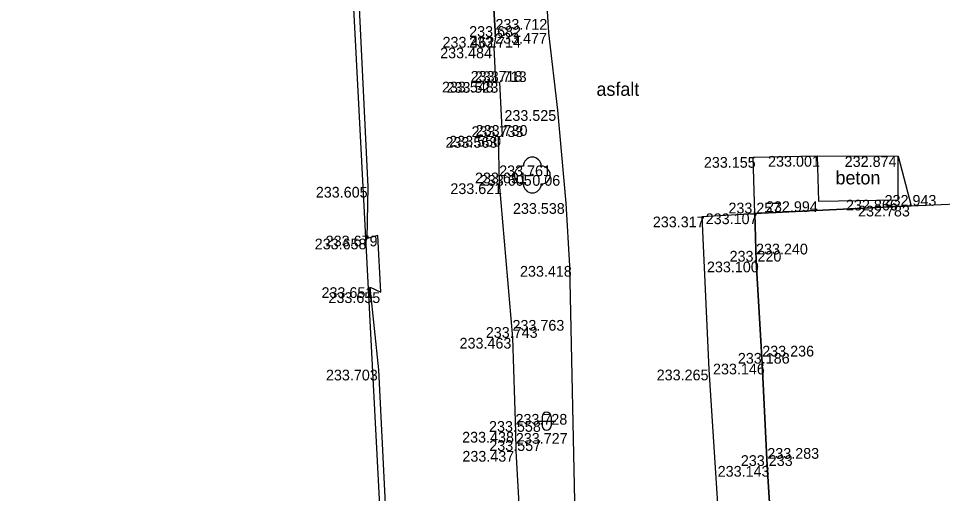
# Model space of a CAD drawing. Extents: x -599516 to -599132, y -1163668 to -1163119.
# Drawn here: x -599515.16 to -599489.3, y -1163255.46 to -1163242.17 of the extents above; entities that cross this region are included whole.
import ezdxf

# ---------------------------------------------------------------- set-up
doc = ezdxf.new("R2010")
doc.units = 0
for name, color, linetype in [('_ZEMERENI OBLAST', 7, 'Continuous'), ('Bod-oznac1', 7, 'Continuous'), ('Bod-oznac2', 7, 'Continuous'), ('Bod-oznac3', 7, 'Continuous'), ('Bod-vyska1', 7, 'Continuous'), ('Bod-vyska2', 7, 'Continuous'), ('Bod-vyska3', 7, 'Continuous'), ('Z_cela-hrobu-dolni-linie', 7, 'Continuous'), ('Z_cela-hrobu-horni-linie', 7, 'Continuous'), ('Z_komunikace', 7, 'Continuous'), ('Z_kultury-znacky', 7, 'Continuous'), ('Z_nove-stromy-prumer-kmene', 7, 'Continuous'), ('Z_popis-budov-povrchu', 7, 'Continuous'), ('Z_stromy-nove-vysazene', 7, 'Continuous'), ('Z_zdi-ohradni', 7, 'Continuous'), ('Z_zpevnene-plochy', 7, 'Continuous')]:
    doc.layers.add(name, color=color, linetype=linetype)

msp = doc.modelspace()

# ---------------------------------------------------------------- linework, layer by layer
at = {"layer": '_ZEMERENI OBLAST'}
msp.add_lwpolyline([(-599246.21, -1163173.61), (-599310.76, -1163161.2), (-599382.471, -1163147.382), (-599418.511, -1163140.298), (-599415.805, -1163126.425), (-599441.73, -1163121.594), (-599445.004, -1163135.25), (-599483.712, -1163127.751), (-599506.25, -1163123.345), (-599510.771, -1163146.476), (-599502.636, -1163301.975), (-599510.038, -1163302.355), (-599510.12, -1163309.17), (-599515.16, -1163309.664), (-599511.204, -1163380.278), (-599506.35, -1163380.56), (-599506.01, -1163391.1), (-599497.946, -1163390.674), (-599491.96, -1163502.01)], dxfattribs=at)
at = {"layer": 'Bod-oznac1'}
for p, q in [((-599501.811, -1163242.683), (-599501.811, -1163242.683)), ((-599500.322, -1163242.571), (-599500.322, -1163242.571)), ((-599501.854, -1163242.982), (-599501.854, -1163242.982)), ((-599501.814, -1163243.937), (-599501.814, -1163243.937)), ((-599501.698, -1163243.946), (-599501.698, -1163243.946)), ((-599500.078, -1163244.732), (-599500.078, -1163244.732)), ((-599501.739, -1163245.484), (-599501.739, -1163245.484)), ((-599501.624, -1163245.451), (-599501.624, -1163245.451)), ((-599494.6, -1163246.044), (-599494.6, -1163246.044)), ((-599492.807, -1163246.014), (-599492.807, -1163246.014)), ((-599490.541, -1163246.02), (-599490.541, -1163246.02)), ((-599500.779, -1163246.547), (-599500.779, -1163246.547)), ((-599501.707, -1163246.779), (-599501.707, -1163246.779)), ((-599505.371, -1163246.878), (-599505.371, -1163246.878)), ((-599499.839, -1163247.333), (-599499.839, -1163247.333)), ((-599492.77, -1163247.282), (-599492.77, -1163247.282)), ((-599490.541, -1163247.238), (-599490.541, -1163247.238)), ((-599490.179, -1163247.406), (-599490.179, -1163247.406)), ((-599496.027, -1163247.709), (-599496.027, -1163247.709)), ((-599494.548, -1163247.621), (-599494.548, -1163247.621)), ((-599505.399, -1163248.326), (-599505.399, -1163248.326)), ((-599505.101, -1163248.243), (-599505.101, -1163248.243)), ((-599499.735, -1163249.09), (-599499.735, -1163249.09)), ((-599494.518, -1163248.968), (-599494.518, -1163248.968)), ((-599505.313, -1163249.686), (-599505.313, -1163249.686)), ((-599505.016, -1163249.827), (-599505.016, -1163249.827)), ((-599501.334, -1163251.101), (-599501.334, -1163251.101)), ((-599505.074, -1163251.992), (-599505.074, -1163251.992)), ((-599495.828, -1163251.99), (-599495.828, -1163251.99)), ((-599494.344, -1163251.823), (-599494.344, -1163251.823)), ((-599501.25, -1163253.73), (-599501.25, -1163253.73)), ((-599501.241, -1163254.264), (-599501.241, -1163254.264)), ((-599494.202, -1163254.684), (-599494.202, -1163254.684))]:
    msp.add_line(p, q, dxfattribs=at)
at = {"layer": 'Bod-oznac2'}
for p, q in [((-599501.811, -1163242.683), (-599501.811, -1163242.683)), ((-599501.854, -1163242.982), (-599501.854, -1163242.982)), ((-599501.814, -1163243.937), (-599501.814, -1163243.937)), ((-599501.698, -1163243.946), (-599501.698, -1163243.946)), ((-599501.739, -1163245.484), (-599501.739, -1163245.484)), ((-599501.624, -1163245.451), (-599501.624, -1163245.451)), ((-599501.707, -1163246.779), (-599501.707, -1163246.779)), ((-599490.179, -1163247.406), (-599490.179, -1163247.406)), ((-599494.548, -1163247.621), (-599494.548, -1163247.621)), ((-599494.518, -1163248.968), (-599494.518, -1163248.968)), ((-599501.334, -1163251.101), (-599501.334, -1163251.101)), ((-599494.344, -1163251.823), (-599494.344, -1163251.823)), ((-599501.25, -1163253.73), (-599501.25, -1163253.73)), ((-599501.241, -1163254.264), (-599501.241, -1163254.264)), ((-599494.202, -1163254.684), (-599494.202, -1163254.684))]:
    msp.add_line(p, q, dxfattribs=at)
at = {"layer": 'Bod-oznac3'}
for p, q in [((-599501.811, -1163242.683), (-599501.811, -1163242.683)), ((-599501.707, -1163246.779), (-599501.707, -1163246.779)), ((-599494.518, -1163248.968), (-599494.518, -1163248.968)), ((-599501.334, -1163251.101), (-599501.334, -1163251.101)), ((-599494.344, -1163251.823), (-599494.344, -1163251.823)), ((-599501.25, -1163253.73), (-599501.25, -1163253.73)), ((-599501.241, -1163254.264), (-599501.241, -1163254.264)), ((-599494.202, -1163254.684), (-599494.202, -1163254.684))]:
    msp.add_line(p, q, dxfattribs=at)
at = {"layer": 'Z_cela-hrobu-dolni-linie'}
msp.add_line((-599490.179, -1163247.406), (-599494.548, -1163247.621), dxfattribs=at)
for points in [[(-599501.811, -1163242.683), (-599502.059, -1163238.462), (-599502.104, -1163237.221), (-599502.231, -1163235.373), (-599502.311, -1163234.103), (-599502.33, -1163232.784), (-599502.458, -1163229.964), (-599502.496, -1163228.608), (-599502.513, -1163228.292), (-599502.632, -1163226.154)], [(-599501.811, -1163242.683), (-599501.854, -1163242.982), (-599501.814, -1163243.937), (-599501.698, -1163243.946), (-599501.624, -1163245.451), (-599501.739, -1163245.484), (-599501.707, -1163246.779), (-599501.334, -1163251.101), (-599501.25, -1163253.73), (-599501.241, -1163254.264), (-599501.092, -1163256.918), (-599501.036, -1163257.887), (-599500.98, -1163258.767), (-599500.942, -1163259.773), (-599500.902, -1163260.816), (-599500.865, -1163261.344), (-599500.8, -1163262.415), (-599500.741, -1163263.77), (-599500.728, -1163263.939), (-599500.605, -1163266.623), (-599500.639, -1163266.885), (-599500.607, -1163268.049), (-599500.582, -1163268.691)], [(-599494.548, -1163247.621), (-599494.518, -1163248.968), (-599494.344, -1163251.823), (-599494.202, -1163254.684), (-599494.031, -1163257.489), (-599493.93, -1163260.166), (-599493.773, -1163262.86), (-599493.611, -1163265.567), (-599493.422, -1163268.186), (-599493.346, -1163269.573), (-599493.244, -1163271.899), (-599493.219, -1163272.559), (-599493.132, -1163274.859), (-599493.028, -1163276.344)]]:
    msp.add_lwpolyline(points, dxfattribs=at)
at = {"layer": 'Z_cela-hrobu-horni-linie'}
for points in [[(-599502.059, -1163238.462), (-599501.811, -1163242.683), (-599501.811, -1163242.683)], [(-599501.811, -1163242.683), (-599501.854, -1163242.982), (-599501.814, -1163243.937), (-599501.698, -1163243.946), (-599501.624, -1163245.451), (-599501.739, -1163245.484), (-599501.707, -1163246.779), (-599501.707, -1163246.779), (-599501.334, -1163251.101), (-599501.334, -1163251.101), (-599501.25, -1163253.73), (-599501.25, -1163253.73), (-599501.241, -1163254.264), (-599501.241, -1163254.264), (-599501.092, -1163256.918)], [(-599494.548, -1163247.621), (-599490.179, -1163247.406), (-599487.658, -1163247.295), (-599487.215, -1163251.312), (-599487.215, -1163251.312), (-599487.364, -1163252.615), (-599487.364, -1163252.615), (-599487.378, -1163253.212), (-599487.378, -1163253.212)], [(-599493.422, -1163268.186), (-599493.611, -1163265.567), (-599493.611, -1163265.567), (-599493.773, -1163262.86), (-599493.773, -1163262.86), (-599493.93, -1163260.166), (-599493.93, -1163260.166), (-599494.031, -1163257.489), (-599494.202, -1163254.684), (-599494.202, -1163254.684), (-599494.344, -1163251.823), (-599494.344, -1163251.823), (-599494.518, -1163248.968), (-599494.518, -1163248.968), (-599494.548, -1163247.621)]]:
    msp.add_lwpolyline(points, dxfattribs=at)
at = {"layer": 'Z_komunikace'}
msp.add_line((-599496.027, -1163247.709), (-599494.548, -1163247.621), dxfattribs=at)
for points in [[(-599503.452, -1163181.055), (-599502.979, -1163188.675), (-599502.862, -1163191.579), (-599502.644, -1163193.684), (-599502.41, -1163200.626), (-599502.407, -1163201.811), (-599502.324, -1163202.487), (-599502.031, -1163210.661), (-599501.557, -1163218.44), (-599501.233, -1163225.042), (-599501.145, -1163227.203), (-599500.841, -1163234.258), (-599500.322, -1163242.571)], [(-599500.322, -1163242.571), (-599500.078, -1163244.732), (-599499.839, -1163247.333), (-599499.735, -1163249.09), (-599499.58, -1163256.544), (-599499.29, -1163264.019), (-599498.975, -1163268.726), (-599498.663, -1163269.045), (-599498.681, -1163269.603), (-599498.916, -1163269.846), (-599498.83, -1163270.663), (-599498.551, -1163271.088), (-599498.267, -1163278.965), (-599498.296, -1163279.915), (-599498.257, -1163281.266), (-599498.167, -1163282.135), (-599497.619, -1163289.731), (-599497.555, -1163291.463), (-599497.54, -1163293.419), (-599497.471, -1163295.699), (-599497.029, -1163301.128), (-599497.128, -1163304.167)], [(-599494.548, -1163247.621), (-599494.6, -1163246.044), (-599492.807, -1163246.014), (-599490.541, -1163246.02), (-599490.179, -1163247.406), (-599487.658, -1163247.295)], [(-599496.143, -1163270.609), (-599496.204, -1163269.684), (-599495.995, -1163268.303), (-599495.578, -1163266.409), (-599495.162, -1163265.28), (-599495.475, -1163259.773), (-599496.312, -1163259.295), (-599496.451, -1163256.28), (-599495.95, -1163255.977), (-599495.587, -1163255.74), (-599495.828, -1163251.99), (-599496.027, -1163247.709)]]:
    msp.add_lwpolyline(points, dxfattribs=at)
at = {"layer": 'Z_kultury-znacky'}
for p, q in [((-599500.629, -1163253.434), (-599500.129, -1163253.434)), ((-599500.504, -1163253.309), (-599500.504, -1163253.559)), ((-599500.254, -1163253.309), (-599500.254, -1163253.559))]:
    msp.add_line(p, q, dxfattribs=at)
for centre, start, end in [((-599500.38, -1163253.309), 0, 180), ((-599500.38, -1163253.559), 180, 0)]:
    msp.add_arc(centre, 0.125, start, end, dxfattribs=at)
at = {"layer": 'Z_stromy-nove-vysazene'}
msp.add_circle((-599500.779, -1163246.547), 0.025, dxfattribs=at)
for centre, start, end in [((-599500.779, -1163246.297), 0, 180), ((-599501.029, -1163246.547), 90, 270), ((-599500.529, -1163246.547), 270, 90), ((-599500.779, -1163246.797), 180, 0)]:
    msp.add_arc(centre, 0.25, start, end, dxfattribs=at)
at = {"layer": 'Z_zdi-ohradni'}
msp.add_lwpolyline([(-599504.007, -1163272.052), (-599504.533, -1163262.398), (-599504.837, -1163256.878), (-599505.074, -1163251.992), (-599505.313, -1163249.686), (-599505.016, -1163249.827), (-599505.101, -1163248.243), (-599505.399, -1163248.326), (-599505.371, -1163246.878), (-599505.632, -1163241.475)], dxfattribs=at)
at = {"layer": 'Z_zpevnene-plochy'}
msp.add_lwpolyline([(-599492.807, -1163246.014), (-599492.77, -1163247.282), (-599490.541, -1163247.238), (-599490.541, -1163246.02)], dxfattribs=at)

# ---------------------------------------------------------------- texts
at = {"layer": 'Bod-vyska1'}
for s, p in [('233.462', (-599503.292, -1163242.983)), ('233.477', (-599501.819, -1163242.871)), ('233.484', (-599503.358, -1163243.282)), ('233.548', (-599503.307, -1163244.237)), ('233.523', (-599503.18, -1163244.246)), ('233.525', (-599501.56, -1163245.032)), ('233.563', (-599503.209, -1163245.784)), ('233.550', (-599503.104, -1163245.751)), ('233.155', (-599495.978, -1163246.344)), ('233.001', (-599494.181, -1163246.314)), ('232.874', (-599492.036, -1163246.32)), ('233.605', (-599502.247, -1163246.847)), ('233.621', (-599503.073, -1163247.079)), ('233.605', (-599506.839, -1163247.178)), ('233.538', (-599501.321, -1163247.633)), ('232.994', (-599494.24, -1163247.582)), ('232.866', (-599492, -1163247.538)), ('232.783', (-599491.662, -1163247.706)), ('233.317', (-599497.406, -1163248.009)), ('233.107', (-599495.926, -1163247.921)), ('233.658', (-599506.869, -1163248.626)), ('233.679', (-599506.562, -1163248.543)), ('233.418', (-599501.124, -1163249.39)), ('233.100', (-599495.892, -1163249.268)), ('233.651', (-599506.679, -1163249.986)), ('233.655', (-599506.486, -1163250.127)), ('233.463', (-599502.815, -1163251.401)), ('233.703', (-599506.555, -1163252.292)), ('233.265', (-599497.298, -1163252.29)), ('233.146', (-599495.722, -1163252.123)), ('233.438', (-599502.743, -1163254.03)), ('233.437', (-599502.736, -1163254.564)), ('233.143', (-599495.591, -1163254.984))]:
    msp.add_text(s, height=0.3, dxfattribs=at).set_placement(p)
at = {"layer": 'Bod-vyska2'}
for s, p in [('233.682', (-599502.546, -1163242.683)), ('233.714', (-599502.549, -1163242.982)), ('233.718', (-599502.504, -1163243.937)), ('233.713', (-599502.388, -1163243.946)), ('233.733', (-599502.481, -1163245.484)), ('233.730', (-599502.365, -1163245.451)), ('233.691', (-599502.384, -1163246.779)), ('233.257', (-599495.29, -1163247.621)), ('232.943', (-599490.92, -1163247.406)), ('233.220', (-599495.258, -1163248.968)), ('233.743', (-599502.081, -1163251.101)), ('233.186', (-599495.027, -1163251.823)), ('233.558', (-599501.991, -1163253.73)), ('233.557', (-599501.983, -1163254.264)), ('233.233', (-599494.943, -1163254.684))]:
    msp.add_text(s, height=0.3, dxfattribs=at).set_placement(p)
at = {"layer": 'Bod-vyska3'}
for s, p in [('233.712', (-599501.811, -1163242.483)), ('233.761', (-599501.707, -1163246.579)), ('233.240', (-599494.518, -1163248.768)), ('233.763', (-599501.334, -1163250.901)), ('233.236', (-599494.344, -1163251.623)), ('233.728', (-599501.25, -1163253.53)), ('233.727', (-599501.241, -1163254.064)), ('233.283', (-599494.202, -1163254.484))]:
    msp.add_text(s, height=0.3, dxfattribs=at).set_placement(p)
at = {"layer": 'Z_nove-stromy-prumer-kmene'}
msp.add_text('0.06', height=0.3, dxfattribs=at).set_placement((-599500.779, -1163246.847))
at = {"layer": 'Z_popis-budov-povrchu'}
for s, p in [('asfalt', (-599498.984, -1163244.332)), ('beton', (-599492.293, -1163246.809))]:
    msp.add_text(s, height=0.375, dxfattribs=at).set_placement(p)

doc.saveas('drawing.dxf')
